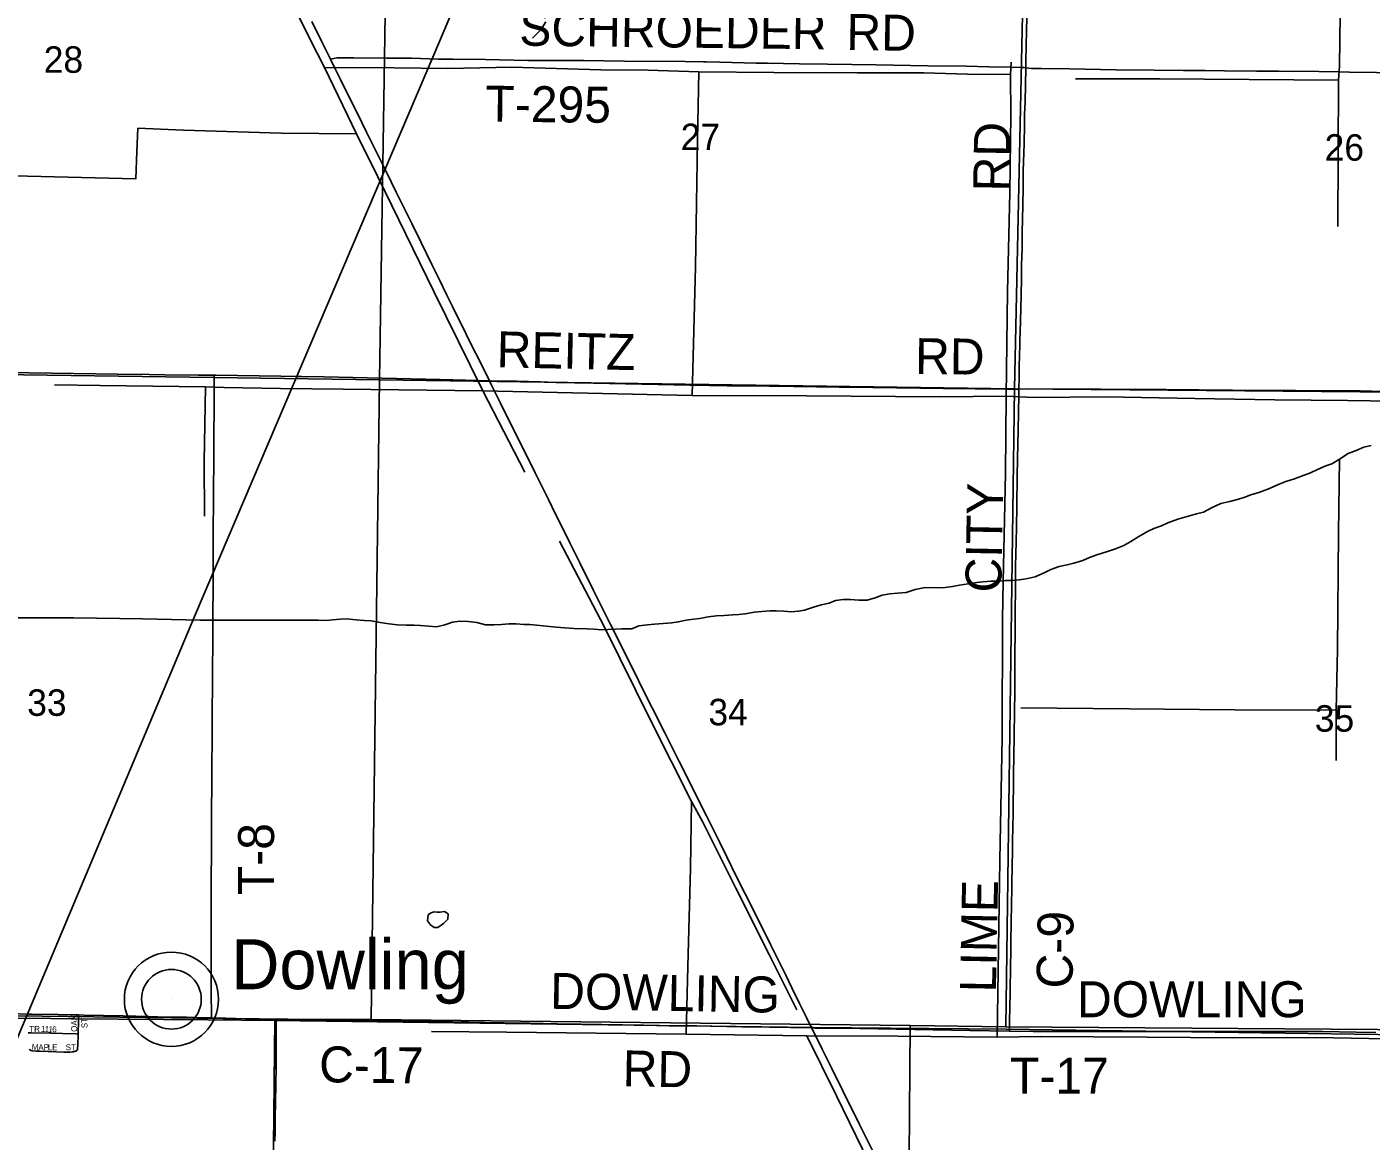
# Model space of a CAD drawing. Extents: x 1443599 to 1910620, y 1028088 to 1361369.
# Drawn here: x 1667438 to 1678654, y 1267821 to 1277115 of the extents above; entities that cross this region are included whole.
import ezdxf

# ---------------------------------------------------------------- set-up
doc = ezdxf.new("R2010")
doc.units = 0
for name, color, linetype in [('GM_X_County_Road', 7, 'Continuous'), ('GM_X_County_Road_Text', 7, 'Continuous'), ('GM_X_Minor_Lake', 7, 'Continuous'), ('GM_X_Minor_River', 7, 'Continuous'), ('GM_X_Rail_Line', 7, 'Continuous'), ('GM_X_Section', 7, 'Continuous'), ('GM_X_Section_Text', 7, 'Continuous'), ('GM_X_State_Route', 7, 'Continuous'), ('GM_X_Township', 7, 'Continuous'), ('GM_X_Township_Road', 7, 'Continuous'), ('GM_X_Township_Road_Text', 7, 'Continuous'), ('GM_X_Township_Subdivision', 7, 'Continuous'), ('GM_X_Township_Subdivision_Text', 7, 'Continuous'), ('GM_X_Unincorporated', 7, 'Continuous'), ('GM_X_Unincorporated_Location', 7, 'Continuous'), ('GM_X_Unincorporated_Text', 7, 'Continuous')]:
    doc.layers.add(name, color=color, linetype=linetype)

msp = doc.modelspace()

# ---------------------------------------------------------------- linework, layer by layer
at = {"layer": 'GM_X_County_Road'}
for points in [[(1675772, 1276774), (1675773, 1276823), (1675776, 1276964), (1675780, 1277197), (1675781, 1277272), (1675784, 1277397), (1675785, 1277460), (1675787, 1277565), (1675789, 1277673), (1675790, 1277771), (1675793, 1277896), (1675795, 1277988), (1675797, 1278126), (1675798, 1278195), (1675800, 1278316), (1675802, 1278454), (1675805, 1278621), (1675806, 1278674), (1675809, 1278805), (1675812, 1279015), (1675813, 1279097), (1675816, 1279261), (1675819, 1279386), (1675820, 1279432)], [(1675736, 1275019), (1675736, 1275044), (1675737, 1275133), (1675741, 1275264), (1675743, 1275395), (1675745, 1275517), (1675748, 1275622), (1675750, 1275779), (1675752, 1275914), (1675759, 1276140), (1675762, 1276294), (1675763, 1276383), (1675766, 1276491), (1675772, 1276774)], [(1675715, 1274094), (1675717, 1274194), (1675718, 1274309), (1675719, 1274345), (1675723, 1274490), (1675728, 1274660), (1675733, 1274877), (1675736, 1275019)], [(1675636, 1268738), (1675637, 1268804), (1675639, 1268956), (1675641, 1269047), (1675642, 1269126), (1675644, 1269221), (1675648, 1269464), (1675651, 1269668), (1675653, 1269773), (1675659, 1270127), (1675661, 1270232), (1675663, 1270324), (1675667, 1270557), (1675671, 1270863), (1675673, 1271056), (1675676, 1271174), (1675679, 1271434), (1675680, 1271535), (1675681, 1271611), (1675682, 1271782), (1675682, 1271890), (1675684, 1272054), (1675684, 1272208), (1675685, 1272274), (1675686, 1272392), (1675687, 1272487), (1675688, 1272566), (1675688, 1272619), (1675690, 1272714), (1675695, 1272937), (1675698, 1273124), (1675701, 1273361), (1675703, 1273515), (1675710, 1273754), (1675712, 1273895), (1675714, 1274050), (1675715, 1274094)], [(1669507, 1267819), (1669508, 1267894), (1669508, 1267927), (1669509, 1268003), (1669511, 1268160), (1669514, 1268278), (1669518, 1268457), (1669518, 1268761), (1669517, 1268838)], [(1669517, 1268838), (1669551, 1268837), (1669615, 1268837), (1669660, 1268836), (1670009, 1268830), (1670189, 1268826), (1670254, 1268826), (1670369, 1268826), (1670550, 1268823), (1670746, 1268820), (1670861, 1268818), (1670992, 1268816), (1671255, 1268811), (1671419, 1268808), (1671632, 1268804), (1671862, 1268800), (1672059, 1268796), (1672584, 1268788), (1672797, 1268783), (1673027, 1268781), (1673404, 1268774), (1673634, 1268770), (1673985, 1268765)], [(1673985, 1268765), (1674011, 1268764), (1674142, 1268764), (1674388, 1268760), (1675307, 1268743), (1675636, 1268738)]]:
    msp.add_lwpolyline(points, dxfattribs=at)
at = {"layer": 'GM_X_Minor_Lake'}
msp.add_line((1670861, 1269731), (1670833, 1269734), dxfattribs=at)
msp.add_lwpolyline([(1670833, 1269734), (1670805, 1269722), (1670786, 1269707), (1670781, 1269659), (1670804, 1269624), (1670836, 1269603), (1670866, 1269602), (1670915, 1269635), (1670950, 1269672), (1670953, 1269716), (1670923, 1269735), (1670885, 1269730), (1670861, 1269731)], dxfattribs=at)
at = {"layer": 'GM_X_Minor_River'}
for points in [[(1678439, 1280026), (1678411, 1279231), (1678392, 1278536), (1678378, 1277955), (1678396, 1277218), (1678390, 1276790)], [(1668550, 1279525), (1668779, 1279071), (1669113, 1278398), (1669347, 1277932), (1669611, 1277390), (1669859, 1276896)], [(1671768, 1277158), (1671723, 1277089), (1671656, 1277021)], [(1671593, 1273402), (1671242, 1274078), (1670832, 1274909), (1670366, 1275864), (1670188, 1276222), (1669921, 1276776), (1669859, 1276896)], [(1669921, 1276776), (1670501, 1276774), (1670951, 1276767), (1671483, 1276778), (1672228, 1276756), (1672621, 1276755), (1673043, 1276741), (1673670, 1276735), (1674368, 1276733), (1674921, 1276731), (1675287, 1276721), (1675646, 1276718)], [(1675534, 1268689), (1675556, 1270164), (1675575, 1271186), (1675579, 1272175), (1675584, 1272488), (1675602, 1273393), (1675610, 1274035), (1675619, 1274908), (1675640, 1275735), (1675647, 1276379), (1675646, 1276718), (1675651, 1276821)], [(1678390, 1276790), (1678383, 1276670), (1678376, 1275451)], [(1673043, 1276741), (1673033, 1276169), (1673017, 1275113), (1672994, 1274259), (1672988, 1274040)], [(1678383, 1276670), (1676890, 1276681), (1676186, 1276681)], [(1670188, 1276222), (1669559, 1276230), (1668744, 1276254), (1668364, 1276269), (1668354, 1276076), (1668348, 1275848), (1667444, 1275871), (1667098, 1275877)], [(1684948, 1273897), (1684251, 1273909), (1682937, 1273939), (1681915, 1273960), (1681058, 1273973), (1679625, 1273992), (1679022, 1273991), (1678457, 1273998), (1677850, 1274003), (1677183, 1274014), (1676441, 1274029), (1675840, 1274025), (1675610, 1274035), (1675058, 1274029), (1673942, 1274037), (1672988, 1274040), (1671242, 1274078), (1670540, 1274088), (1670077, 1274094), (1669554, 1274098), (1669084, 1274108), (1668928, 1274114), (1668048, 1274124), (1667667, 1274128)], [(1668928, 1274114), (1668918, 1273488), (1668919, 1273033)], [(1676305, 1272688), (1676366, 1272711), (1676455, 1272740), (1676520, 1272760), (1676591, 1272790), (1676648, 1272823), (1676717, 1272865), (1676788, 1272905), (1676841, 1272930), (1676904, 1272954), (1676957, 1272979), (1677042, 1273008), (1677119, 1273030), (1677197, 1273052), (1677256, 1273068), (1677329, 1273105), (1677400, 1273139), (1677475, 1273155), (1677548, 1273175), (1677600, 1273193), (1677651, 1273212), (1677718, 1273230), (1677793, 1273260), (1677888, 1273301), (1677943, 1273322), (1678015, 1273344), (1678074, 1273368), (1678147, 1273396), (1678206, 1273423), (1678275, 1273453), (1678326, 1273471), (1678391, 1273510), (1678462, 1273556), (1678529, 1273582), (1678592, 1273608), (1678655, 1273624)], [(1678391, 1273510), (1678383, 1272896), (1678374, 1271922), (1678363, 1271415), (1678361, 1270995)], [(1673863, 1268916), (1673631, 1269376), (1673352, 1269930), (1673075, 1270486), (1672984, 1270654), (1672648, 1271320), (1672254, 1272114), (1671881, 1272825)], [(1669868, 1272166), (1669938, 1272164), (1669989, 1272169), (1670053, 1272175), (1670105, 1272176), (1670185, 1272169), (1670255, 1272163), (1670309, 1272160), (1670385, 1272147), (1670459, 1272135), (1670529, 1272127), (1670603, 1272125), (1670669, 1272125), (1670721, 1272122), (1670791, 1272116), (1670855, 1272112), (1670925, 1272126), (1670988, 1272150), (1671049, 1272159), (1671121, 1272156), (1671191, 1272146), (1671264, 1272126), (1671336, 1272128), (1671397, 1272130), (1671459, 1272135), (1671519, 1272135), (1671583, 1272131), (1671635, 1272130), (1671689, 1272124), (1671745, 1272118), (1671799, 1272113), (1671855, 1272107), (1671927, 1272103), (1672001, 1272097), (1672113, 1272094), (1672169, 1272090), (1672233, 1272086), (1672289, 1272089), (1672350, 1272091), (1672402, 1272094), (1672484, 1272095), (1672543, 1272118), (1672617, 1272128), (1672675, 1272132), (1672746, 1272138), (1672820, 1272144), (1672872, 1272152), (1672939, 1272165), (1673001, 1272175), (1673052, 1272181), (1673122, 1272193), (1673192, 1272201), (1673255, 1272206), (1673329, 1272210), (1673379, 1272214), (1673431, 1272219), (1673508, 1272233), (1673570, 1272239), (1673639, 1272245), (1673691, 1272245), (1673755, 1272242), (1673815, 1272236), (1673877, 1272240), (1673927, 1272251), (1673994, 1272273), (1674065, 1272295), (1674133, 1272307), (1674184, 1272330), (1674249, 1272340), (1674307, 1272340), (1674379, 1272334), (1674449, 1272332), (1674516, 1272352), (1674574, 1272375), (1674637, 1272385), (1674701, 1272391), (1674775, 1272397), (1674850, 1272421), (1674919, 1272437), (1674979, 1272439), (1675043, 1272435), (1675099, 1272440), (1675162, 1272446), (1675220, 1272458), (1675291, 1272470), (1675363, 1272480), (1675415, 1272487), (1675482, 1272491), (1675550, 1272491), (1675604, 1272496), (1675656, 1272498), (1675716, 1272502), (1675775, 1272511), (1675852, 1272529), (1675931, 1272565), (1675982, 1272589), (1676050, 1272613), (1676119, 1272629), (1676173, 1272642), (1676248, 1272664), (1676305, 1272688)], [(1669868, 1272166), (1668884, 1272166), (1668405, 1272176), (1667826, 1272185), (1667069, 1272186), (1666516, 1272196), (1666317, 1272196)], [(1678363, 1271415), (1677516, 1271417), (1676634, 1271426), (1675730, 1271436)], [(1672939, 1268714), (1672953, 1269277), (1672974, 1270098), (1672984, 1270654)], [(1684861, 1268574), (1684292, 1268578), (1684175, 1268582), (1682499, 1268610), (1680956, 1268636), (1678929, 1268672), (1678193, 1268685), (1677508, 1268683), (1676786, 1268687), (1675895, 1268693), (1675534, 1268689), (1674706, 1268697), (1673945, 1268699), (1672939, 1268714), (1671440, 1268730), (1670813, 1268734)], [(1678618, 1259172), (1678262, 1259892), (1677758, 1260919), (1677655, 1261114), (1677524, 1261381), (1677021, 1262417), (1676547, 1263364), (1675659, 1265191), (1675246, 1266038), (1674952, 1266642), (1674193, 1268198), (1673945, 1268699)]]:
    msp.add_lwpolyline(points, dxfattribs=at)
at = {"layer": 'GM_X_Rail_Line'}
msp.add_lwpolyline([(1654221, 1231419), (1654236, 1233539), (1654270, 1236074), (1654277, 1236772), (1654311, 1237190), (1654368, 1237551), (1654455, 1237925), (1654590, 1238407), (1654840, 1239121), (1655450, 1240557), (1657104, 1244484), (1658199, 1247090), (1659800, 1250891), (1661203, 1254236), (1663243, 1258966), (1665159, 1263448), (1667019, 1267881), (1668836, 1272196), (1670832, 1276883), (1673071, 1282163), (1674157, 1284775), (1679355, 1297109), (1680694, 1300304)], dxfattribs=at)
at = {"layer": 'GM_X_Section'}
for points in [[(1665130, 1279641), (1670464, 1279553), (1670379, 1274172), (1665031, 1274247)], [(1670464, 1279553), (1675791, 1279430), (1675679, 1274096), (1670379, 1274172)], [(1675791, 1279430), (1681183, 1279347), (1681125, 1274050), (1675679, 1274096)], [(1665031, 1274247), (1670379, 1274172), (1670309, 1268836), (1669507, 1268839), (1664975, 1268896)], [(1670379, 1274172), (1675679, 1274096), (1675607, 1268774), (1674807, 1268785), (1670309, 1268836)], [(1681125, 1274050), (1681025, 1268727), (1680259, 1268742), (1675607, 1268774), (1675679, 1274096)], [(1664225, 1268913), (1664975, 1268896), (1669507, 1268839), (1669484, 1266719), (1664194, 1266827)], [(1669507, 1268839), (1670309, 1268836), (1674807, 1268785), (1674791, 1266585), (1669484, 1266719)], [(1674807, 1268785), (1675607, 1268774), (1680259, 1268742), (1680206, 1266419), (1674791, 1266585)]]:
    msp.add_lwpolyline(points, close=True, dxfattribs=at)
at = {"layer": 'GM_X_State_Route'}
msp.add_lwpolyline([(1674499, 1267732), (1674441, 1267847), (1674385, 1267958), (1674242, 1268247), (1674151, 1268432), (1674098, 1268539), (1674073, 1268588), (1673995, 1268747), (1673985, 1268765), (1673945, 1268847), (1673884, 1268970), (1673821, 1269100), (1673769, 1269206), (1673645, 1269456), (1673502, 1269741), (1673360, 1270026), (1673278, 1270191), (1673219, 1270311), (1673107, 1270534), (1673031, 1270687), (1672985, 1270778), (1672881, 1270987), (1672820, 1271109), (1672760, 1271227), (1672656, 1271436), (1672570, 1271605), (1672515, 1271717), (1672444, 1271858), (1672384, 1271978), (1672307, 1272131), (1672206, 1272330), (1672163, 1272418), (1672051, 1272645), (1671967, 1272812), (1671928, 1272892), (1671849, 1273051), (1671790, 1273172), (1671732, 1273289), (1671679, 1273395), (1671619, 1273516), (1671549, 1273657), (1671386, 1273983), (1671309, 1274138), (1671297, 1274163), (1671213, 1274333), (1671151, 1274456), (1671103, 1274553), (1670990, 1274783), (1670943, 1274877), (1670877, 1275010), (1670816, 1275132), (1670724, 1275321), (1670649, 1275474), (1670581, 1275613), (1670519, 1275736), (1670438, 1275902), (1670391, 1275997), (1670340, 1276099), (1670272, 1276237), (1670193, 1276397), (1670157, 1276469), (1670051, 1276682), (1670013, 1276760), (1669971, 1276845), (1669946, 1276896), (1669900, 1276990), (1669816, 1277160)], dxfattribs=at)
at = {"layer": 'GM_X_Township'}
for points in [[(1654367, 1279758), (1654271, 1274373), (1654192, 1271711), (1654191, 1271650), (1654064, 1269027), (1658982, 1268885), (1659580, 1268894), (1660812, 1268898), (1664222, 1268885), (1667011, 1268849), (1667637, 1268844), (1667834, 1268842), (1668947, 1268831), (1669507, 1268826), (1669431, 1261424), (1669367, 1256110), (1669283, 1250871)], [(1686497, 1279246), (1686440, 1273924), (1686413, 1271686), (1686370, 1269012), (1686349, 1268602), (1686313, 1268577), (1685567, 1268581), (1684194, 1268613), (1682569, 1268646), (1681034, 1268678), (1675610, 1268754), (1673997, 1268769), (1669507, 1268826), (1668947, 1268831), (1667834, 1268842), (1667637, 1268844), (1667011, 1268849)], [(1669283, 1250871), (1669367, 1256110), (1669431, 1261424), (1669507, 1268826), (1673997, 1268769), (1675610, 1268754), (1681034, 1268678), (1682569, 1268646), (1684194, 1268613), (1685567, 1268581), (1685517, 1266361), (1691028, 1266317), (1696325, 1266276)]]:
    msp.add_lwpolyline(points, dxfattribs=at)
at = {"layer": 'GM_X_Township_Road'}
for points in [[(1669971, 1276845), (1669999, 1276851), (1670023, 1276856), (1670035, 1276857), (1670049, 1276858), (1670079, 1276857), (1670165, 1276857), (1670440, 1276855), (1670647, 1276853), (1670870, 1276847), (1670879, 1276847)], [(1670879, 1276847), (1670994, 1276845), (1671263, 1276842), (1671618, 1276836), (1671713, 1276836), (1671835, 1276836), (1672084, 1276835), (1672422, 1276830), (1672931, 1276826), (1673082, 1276824)], [(1673082, 1276824), (1673105, 1276824), (1673220, 1276821), (1673522, 1276813), (1673617, 1276813), (1673883, 1276808), (1674119, 1276804), (1674523, 1276798), (1674956, 1276791), (1675278, 1276787), (1675465, 1276783), (1675645, 1276779), (1675737, 1276777), (1675760, 1276775), (1675772, 1276774)], [(1675772, 1276774), (1675796, 1276771), (1675819, 1276769), (1675903, 1276767), (1676137, 1276764), (1676527, 1276757), (1676844, 1276755), (1677089, 1276752), (1677269, 1276751), (1677430, 1276749), (1677698, 1276747), (1677880, 1276746), (1678218, 1276744), (1678385, 1276740), (1678474, 1276738), (1678700, 1276734), (1678953, 1276731), (1679232, 1276729), (1679445, 1276727), (1679820, 1276723), (1680082, 1276720), (1680538, 1276714), (1680922, 1276709), (1681172, 1276705)], [(1665076, 1274261), (1665126, 1274259), (1665356, 1274258), (1665553, 1274255), (1666242, 1274245), (1666668, 1274240), (1666931, 1274237), (1667456, 1274230), (1668014, 1274221), (1668194, 1274219), (1668457, 1274215), (1668588, 1274213), (1668867, 1274210), (1669001, 1274209)], [(1668977, 1268849), (1668977, 1268880), (1668976, 1269046), (1668976, 1269315), (1668976, 1269365), (1668975, 1269525), (1668976, 1269657), (1668975, 1270024), (1668977, 1270212), (1668977, 1270405), (1668979, 1270585), (1668981, 1270792), (1668982, 1270871), (1668983, 1271255), (1668984, 1271412), (1668986, 1271619), (1668987, 1271767), (1668988, 1271966), (1668990, 1272210), (1668991, 1272442), (1668992, 1272637), (1668993, 1272837), (1668995, 1273241), (1668997, 1273507), (1668998, 1273737), (1668999, 1273907), (1669000, 1274035), (1669001, 1274190), (1669001, 1274209)], [(1669001, 1274209), (1669015, 1274209), (1669376, 1274204), (1669556, 1274202), (1669688, 1274200), (1669729, 1274199)], [(1669729, 1274199), (1669917, 1274196), (1670278, 1274188), (1670885, 1274175), (1671098, 1274168), (1671295, 1274163), (1671297, 1274163)], [(1671297, 1274163), (1671525, 1274159), (1671722, 1274153), (1671853, 1274149), (1672165, 1274143), (1672969, 1274127), (1673040, 1274126)], [(1673040, 1274126), (1673133, 1274125), (1673280, 1274122), (1673428, 1274121), (1673838, 1274115), (1674216, 1274111), (1674495, 1274108), (1675086, 1274100), (1675611, 1274093), (1675709, 1274094), (1675715, 1274094)], [(1675715, 1274094), (1675791, 1274095), (1676054, 1274094), (1676398, 1274094), (1676661, 1274091), (1676940, 1274091), (1677498, 1274086), (1678023, 1274083), (1678285, 1274080), (1678450, 1274080), (1678564, 1274079), (1678761, 1274075), (1679040, 1274070), (1679319, 1274067), (1679467, 1274064), (1679631, 1274061), (1679746, 1274059), (1680320, 1274040), (1680599, 1274033), (1681025, 1274027), (1681126, 1274026)], [(1667030, 1268892), (1667270, 1268886), (1667369, 1268883), (1667451, 1268880), (1667475, 1268880)], [(1667475, 1268880), (1667698, 1268877), (1667797, 1268875), (1667868, 1268873)], [(1667868, 1268873), (1667912, 1268872), (1668241, 1268865), (1668455, 1268859), (1668528, 1268858), (1668768, 1268854), (1668932, 1268850), (1668977, 1268849)], [(1668977, 1268849), (1669097, 1268847), (1669261, 1268841), (1669310, 1268841), (1669375, 1268840), (1669517, 1268838)], [(1675636, 1268738), (1675834, 1268735), (1676179, 1268734), (1676393, 1268736), (1676606, 1268735), (1676820, 1268735), (1677066, 1268736), (1677296, 1268735), (1677461, 1268735), (1677625, 1268734), (1677805, 1268736), (1678118, 1268736), (1678249, 1268735), (1678528, 1268730), (1678692, 1268727)]]:
    msp.add_lwpolyline(points, dxfattribs=at)
at = {"layer": 'GM_X_Township_Subdivision'}
for points in [[(1667866, 1268714), (1667868, 1268824), (1667868, 1268855), (1667868, 1268873)], [(1667447, 1268724), (1667473, 1268724), (1667637, 1268720), (1667735, 1268718), (1667849, 1268715), (1667866, 1268714)], [(1667857, 1268579), (1667859, 1268589), (1667860, 1268600), (1667862, 1268616), (1667864, 1268648), (1667865, 1268681), (1667866, 1268714)], [(1667456, 1268587), (1667462, 1268581), (1667468, 1268578), (1667473, 1268576), (1667485, 1268573), (1667514, 1268571), (1667548, 1268570), (1667747, 1268564), (1667781, 1268564), (1667798, 1268564), (1667814, 1268565), (1667824, 1268566), (1667833, 1268568), (1667841, 1268570), (1667847, 1268572), (1667852, 1268575), (1667857, 1268579)]]:
    msp.add_lwpolyline(points, dxfattribs=at)
at = {"layer": 'GM_X_Unincorporated'}
for radius in [393, 249]:
    msp.add_circle((1668644, 1269004), radius, dxfattribs=at)
at = {"layer": 'GM_X_Unincorporated_Location'}
msp.add_line((1668644, 1269004), (1668644, 1269004), dxfattribs=at)

# ---------------------------------------------------------------- texts
at = {"layer": 'GM_X_County_Road_Text'}
for s, rotation, p in [('RD', 89.0151, (1675633, 1275740)), ('CITY', 88.8888, (1675567, 1272395)), ('LIME', 88.876, (1675523, 1269059)), ('C-9', 89.1004, (1676162, 1269092)), ('DOWLING', 358.9913, (1671802, 1268925)), ('C-17', 359.325, (1669875, 1268312)), ('RD', 359.0098, (1672407, 1268278))]:
    msp.add_text(s, height=300, rotation=rotation, dxfattribs=at).set_placement(p)
at = {"layer": 'GM_X_Section_Text'}
for s, p in [('28', (1667578, 1276732)), ('27', (1672893, 1276087)), ('26', (1678266, 1275999)), ('33', (1667440, 1271368)), ('34', (1673124, 1271289)), ('35', (1678184, 1271236))]:
    msp.add_text(s, height=221, rotation=0, dxfattribs=at).set_placement(p)
at = {"layer": 'GM_X_Township_Road_Text'}
for s, rotation, p in [('SCHROEDER', 359.3064, (1671545, 1276959)), ('RD', 359.0298, (1674274, 1276924)), ('T-295', 359.4394, (1671262, 1276325)), ('REITZ', 358.7926, (1671355, 1274276)), ('RD', 359.511, (1674848, 1274219)), ('T-8', 90, (1669500, 1269872)), ('DOWLING', 0, (1676200, 1268854)), ('T-17', 0, (1675641, 1268216))]:
    msp.add_text(s, height=300, rotation=rotation, dxfattribs=at).set_placement(p)
at = {"layer": 'GM_X_Township_Subdivision_Text'}
for s, rotation, p in [('OAK', 90, (1667857, 1268732)), ('ST', 90, (1667943, 1268763)), ('TR', 0, (1667457, 1268732)), ('1', 357.0643, (1667554, 1268732)), ('1', 357.0332, (1667585, 1268731)), ('1', 358.4034, (1667617, 1268729)), ('6', 359.5123, (1667649, 1268728)), ('M', 355.625, (1667476, 1268583)), ('A', 359.8462, (1667533, 1268579)), ('P', 359.9956, (1667577, 1268579)), ('L', 359.9956, (1667612, 1268579)), ('E', 359.9956, (1667648, 1268579)), ('ST', 0, (1667761, 1268579))]:
    msp.add_text(s, height=50, rotation=rotation, dxfattribs=at).set_placement(p)
at = {"layer": 'GM_X_Unincorporated_Text'}
msp.add_text('Dowling', height=417, rotation=0, dxfattribs=at).set_placement((1669142, 1269088))

doc.saveas('drawing.dxf')
